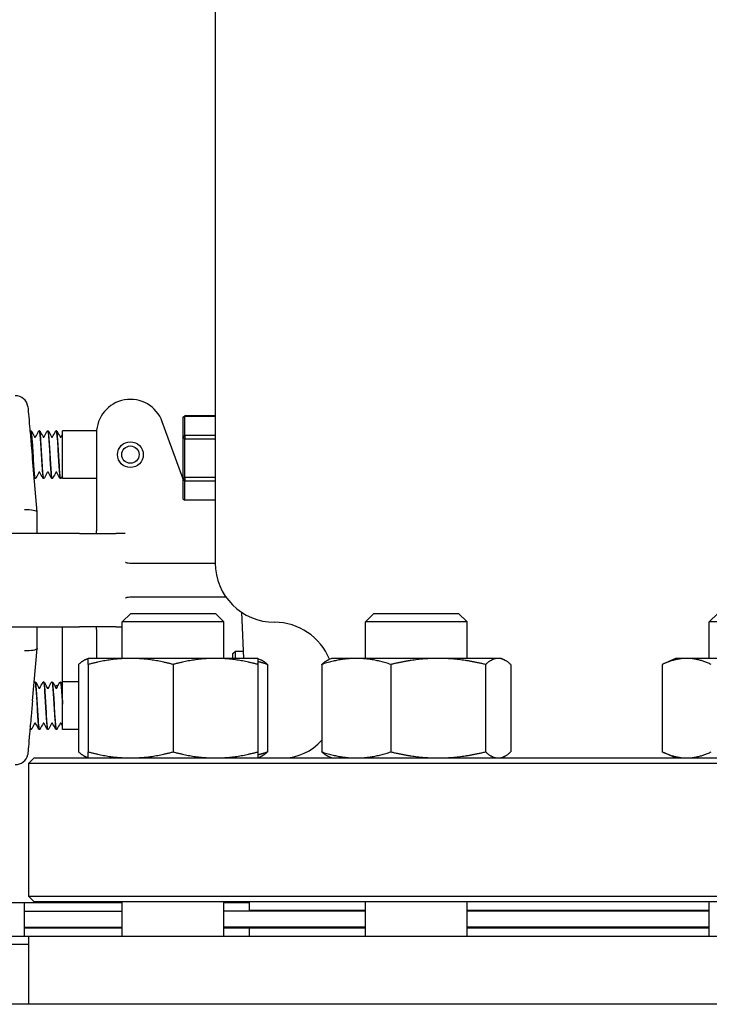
# Model space of a CAD drawing. Header units: inches. Extents: x 24 to 1128, y -94 to 748.
# Tile 521 of 573: x 941 to 946.08, y 297.5 to 304.76. Entities that reach past the tile are written whole.
import ezdxf

# ---------------------------------------------------------------- set-up
doc = ezdxf.new("R2010")
doc.units = ezdxf.units.IN
doc.header["$LTSCALE"] = 32
doc.header["$MEASUREMENT"] = 0
doc.layers.add('Visible (ANSI)', color=7, linetype='Continuous', lineweight=30)

msp = doc.modelspace()

# ---------------------------------------------------------------- linework, layer by layer
at = {"layer": 'Visible (ANSI)'}
for p, q in [((942.44166, 305.28737), (942.44166, 300.75362)), ((942.20291, 301.82562), (942.21854, 301.83592)), ((942.21854, 301.83578), (942.20291, 301.82562)), ((942.20291, 301.82562), (942.20291, 301.67455)), ((942.21854, 301.83592), (942.21854, 301.83578)), ((942.44166, 301.83592), (942.21854, 301.83592)), ((942.21854, 301.83578), (942.44166, 301.83578)), ((942.21854, 301.69137), (942.21854, 301.83578)), ((942.20291, 301.37804), (942.05159, 301.79381)), ((941.08339, 301.72612), (941.08277, 301.72612)), ((941.14595, 301.72612), (941.14533, 301.72612)), ((941.20852, 301.72612), (941.2079, 301.72612)), ((941.27108, 301.72612), (941.27046, 301.72612)), ((941.31666, 301.37612), (941.31666, 301.72612)), ((941.5673, 301.72612), (941.31666, 301.72612)), ((941.56666, 301.7083), (941.56666, 301.17504)), ((942.20291, 301.67455), (942.21854, 301.69137)), ((942.21854, 301.66787), (942.20291, 301.67455)), ((942.20291, 301.67455), (942.20291, 301.37505)), ((942.21854, 301.69137), (942.21854, 301.66787)), ((942.44166, 301.69137), (942.21854, 301.69137)), ((942.21854, 301.66787), (942.44166, 301.66787)), ((942.21854, 301.38158), (942.21854, 301.66787)), ((941.12915, 301.12829), (941.09455, 301.52371)), ((941.11467, 301.37612), (941.11405, 301.37612)), ((941.17724, 301.37612), (941.17661, 301.37612)), ((941.2398, 301.37612), (941.23918, 301.37612)), ((941.30236, 301.37612), (941.30174, 301.37612)), ((941.56666, 301.37612), (941.31666, 301.37612)), ((942.20291, 301.37505), (942.21854, 301.38158)), ((942.21854, 301.35821), (942.20291, 301.37505)), ((942.20291, 301.37505), (942.20291, 301.22663)), ((942.21854, 301.38158), (942.21854, 301.35821)), ((942.44166, 301.38158), (942.21854, 301.38158)), ((942.21854, 301.35821), (942.44166, 301.35821)), ((942.21854, 301.21633), (942.21854, 301.35821)), ((942.20291, 301.22663), (942.21854, 301.21633)), ((941.56666, 301.17504), (941.56666, 300.99022)), ((942.44166, 301.21633), (942.21854, 301.21633)), ((941.12915, 301.12829), (941.12916, 301.12812)), ((941.12916, 300.96987), (941.12916, 301.12812)), ((941.44166, 300.96987), (940.31666, 300.96987)), ((941.44166, 300.96987), (941.71025, 300.96987)), ((941.56666, 300.96987), (941.56666, 300.99022)), ((941.77834, 300.96987), (941.71025, 300.96987)), ((941.85671, 300.75112), (941.94921, 300.75112)), ((941.94921, 300.75112), (942.37643, 300.75112)), ((942.37643, 300.75112), (942.44167, 300.75112)), ((941.94921, 300.50112), (941.85671, 300.50112)), ((942.37643, 300.50112), (941.94921, 300.50112)), ((942.52188, 300.50112), (942.37643, 300.50112)), ((941.81881, 300.38112), (941.75631, 300.31862)), ((941.81881, 300.38112), (942.44381, 300.38112)), ((942.44381, 300.38112), (942.50631, 300.31862)), ((942.63693, 300.38931), (942.65162, 300.05012)), ((943.61152, 300.38112), (943.54902, 300.31862)), ((943.61152, 300.38112), (944.23652, 300.38112)), ((944.23652, 300.38112), (944.29902, 300.31862)), ((946.1468, 300.38112), (946.0843, 300.31862)), ((940.31666, 300.28237), (941.44166, 300.28237)), ((941.12916, 300.12413), (941.12916, 300.28237)), ((941.31447, 300.28237), (941.31447, 299.86049)), ((941.71025, 300.28237), (941.44166, 300.28237)), ((941.56666, 300.26203), (941.56666, 300.28237)), ((941.71025, 300.28237), (941.75631, 300.28237)), ((942.50631, 300.31862), (941.75631, 300.31862)), ((941.75631, 300.05012), (941.75631, 300.31862)), ((942.50631, 300.05012), (942.50631, 300.31862)), ((944.29902, 300.31862), (943.54902, 300.31862)), ((943.54902, 300.05012), (943.54902, 300.31862)), ((944.29902, 300.05012), (944.29902, 300.31862)), ((946.8343, 300.31862), (946.0843, 300.31862)), ((946.0843, 300.05012), (946.0843, 300.31862)), ((941.56666, 300.26203), (941.56666, 300.07721)), ((941.09534, 299.73754), (941.12915, 300.12396)), ((941.12916, 300.12413), (941.12915, 300.12396)), ((941.56666, 300.07721), (941.56666, 300.05012)), ((942.57291, 300.0855), (942.58854, 300.10112)), ((942.57291, 300.05012), (942.57291, 300.0855)), ((942.58854, 300.10112), (942.58854, 300.05012)), ((942.64941, 300.10112), (942.58854, 300.10112)), ((941.43422, 300.00504), (941.43422, 299.36121)), ((941.50631, 300.05012), (941.48426, 300.03984)), ((941.81881, 300.05012), (941.50631, 300.05012)), ((941.50631, 300.00504), (941.50631, 299.36121)), ((942.44381, 300.05012), (941.81881, 300.05012)), ((942.13131, 300.00504), (942.13131, 299.36121)), ((942.75631, 300.05012), (942.44381, 300.05012)), ((942.75631, 300.05012), (942.77836, 300.03984)), ((942.75631, 300.00504), (942.75631, 299.36121)), ((942.82841, 300.00504), (942.82841, 299.36121)), ((943.22693, 300.00504), (943.22693, 299.36121)), ((943.29902, 300.05012), (943.27698, 300.03984)), ((943.48208, 300.05012), (943.29902, 300.05012)), ((944.08579, 300.05012), (943.48208, 300.05012)), ((943.73724, 300.00504), (943.73724, 299.36121)), ((944.52773, 300.05012), (944.08579, 300.05012)), ((944.43433, 300.00504), (944.43433, 299.36121)), ((944.54902, 300.05012), (944.52773, 300.05012)), ((944.54902, 300.05012), (944.57107, 300.03984)), ((944.62112, 300.00504), (944.62112, 299.36121)), ((945.8343, 300.05012), (945.73761, 300.00504)), ((945.73761, 300.00504), (945.73761, 299.36121)), ((945.91804, 300.05012), (945.8343, 300.05012)), ((946.4593, 300.05012), (945.91804, 300.05012)), ((941.11467, 299.87612), (941.11405, 299.87612)), ((941.17724, 299.87612), (941.17661, 299.87612)), ((941.2398, 299.87612), (941.23918, 299.87612)), ((941.30236, 299.87612), (941.30174, 299.87612)), ((941.31439, 299.86047), (941.31447, 299.86049)), ((941.31666, 299.52612), (941.31666, 299.87612)), ((941.43422, 299.87612), (941.31666, 299.87612)), ((941.31666, 299.72457), (941.31666, 299.71371)), ((941.07674, 299.53033), (941.07667, 299.53046)), ((941.08339, 299.52612), (941.08277, 299.52612)), ((941.14595, 299.52612), (941.14533, 299.52612)), ((941.20852, 299.52612), (941.2079, 299.52612)), ((941.27108, 299.52612), (941.27046, 299.52612)), ((941.43422, 299.52612), (941.31666, 299.52612)), ((945.8343, 299.31612), (945.73761, 299.36121)), ((941.10833, 299.31612), (941.06666, 299.27446)), ((949.31666, 299.27446), (941.06666, 299.27446)), ((941.06666, 299.27446), (941.06666, 298.29779)), ((941.10833, 299.31612), (949.275, 299.31612)), ((941.50631, 299.31612), (941.48426, 299.32641)), ((942.75631, 299.31612), (942.77836, 299.32641)), ((943.29902, 299.31612), (943.27698, 299.32641)), ((944.54902, 299.31612), (944.57107, 299.32641)), ((941.75631, 298.24862), (937.81666, 298.24862)), ((941.03297, 298.24862), (941.03297, 298.00362)), ((941.10833, 298.25612), (941.06666, 298.29779)), ((941.06666, 298.29779), (949.31666, 298.29779)), ((949.275, 298.25612), (941.10833, 298.25612)), ((941.75631, 298.00362), (941.75631, 298.25612)), ((942.50631, 298.00362), (942.50631, 298.25612)), ((942.69166, 298.24862), (942.50631, 298.24862)), ((942.69166, 298.25612), (942.69166, 298.19362)), ((943.54902, 298.00362), (943.54902, 298.25612)), ((944.29902, 298.00362), (944.29902, 298.25612)), ((946.0843, 298.00362), (946.0843, 298.25612)), ((941.03297, 298.18862), (941.75631, 298.18862)), ((943.54902, 298.18862), (942.50631, 298.18862)), ((942.69166, 298.19362), (943.54902, 298.19362)), ((942.81666, 298.18862), (942.81666, 298.19362)), ((944.29902, 298.19362), (946.0843, 298.19362)), ((946.0843, 298.18862), (944.29902, 298.18862)), ((941.03297, 298.06862), (941.75631, 298.06862)), ((941.03297, 298.06362), (941.75631, 298.06362)), ((943.54902, 298.06862), (942.50631, 298.06862)), ((942.50631, 298.06362), (942.69166, 298.06362)), ((942.69166, 298.06362), (942.69166, 298.00362)), ((942.69166, 298.06362), (943.54902, 298.06362)), ((942.81666, 298.06362), (942.81666, 298.06862)), ((946.0843, 298.06862), (944.29902, 298.06862)), ((944.29902, 298.06362), (946.0843, 298.06362)), ((937.75416, 298.00362), (941.06666, 298.00362)), ((941.06666, 298.00362), (941.06666, 297.50112)), ((941.06666, 298.00362), (949.31666, 298.00362)), ((941.06666, 297.94112), (937.69166, 297.94112)), ((971.37916, 297.50112), (914.97407, 297.50112))]:
    msp.add_line(p, q, dxfattribs=at)
for radius in [0.095, 0.06375]:
    msp.add_circle((941.81666, 301.55112), radius, dxfattribs=at)
for centre, radius, start, end in [((940.96826, 301.89162), 0.09375, 9.087729, 90), ((941.81666, 301.7083), 0.25, 20, 180), ((942.87916, 300.75362), 0.4375, 180, 270), ((942.87916, 299.87862), 0.4375, 22.116419, 90), ((942.94166, 299.69112), 0.375, 270, 319.52635), ((940.96826, 299.36062), 0.09375, 270, 347.634946)]:
    msp.add_arc(centre, radius, start, end, dxfattribs=at)
for centre, major_axis, start_param, end_param in [((941.03541, 301.12403), (0.09375, 0.00409), 0.0089869, 1.5618094), ((941.03541, 300.12822), (-0.09375, 0.00409), 1.5797833, 3.1326057)]:
    msp.add_ellipse(centre, major_axis=major_axis, ratio=0.2058405, start_param=start_param, end_param=end_param, dxfattribs=at)
for points, knots in [([(941.06083, 301.90643), (941.06083, 301.90643), (941.06101, 301.90438), (941.0621, 301.89184), (941.06358, 301.8749), (941.06785, 301.82592), (941.07061, 301.79433), (941.07716, 301.71932), (941.08093, 301.67632), (941.0849, 301.63095)], [1.2086674, 1.2086674, 1.2086674, 1.2086674, 1.3758839, 1.3758839, 1.7193458, 1.7193458, 2.0628667, 2.0628667, 2.4173808, 2.4173808, 2.4173808, 2.4173808]), ([(941.07691, 301.72224), (941.07726, 301.72286), (941.07769, 301.72351), (941.07885, 301.72463), (941.07941, 301.72508), (941.08087, 301.72581), (941.08179, 301.72608), (941.08274, 301.72612)], [0.003701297, 0.003701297, 0.003701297, 0.003701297, 0.024898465, 0.024898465, 0.037820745, 0.037820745, 0.051208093, 0.051208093, 0.051208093, 0.051208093]), ([(941.08274, 301.72607), (941.08309, 301.72612), (941.08344, 301.72583), (941.08379, 301.7252), (941.08688, 301.71964), (941.08996, 301.68751), (941.09304, 301.64106), (941.09612, 301.59465), (941.09919, 301.53506), (941.10227, 301.48498), (941.10535, 301.43495), (941.10842, 301.39559), (941.11149, 301.38186), (941.11235, 301.37806), (941.1132, 301.37625), (941.11405, 301.37633)], [76.966311, 76.966311, 76.966311, 76.966311, 77.0718173, 77.0718173, 77.0718173, 78.0001054, 78.0001054, 78.0001054, 78.927415, 78.927415, 78.927415, 79.8537889, 79.8537889, 79.8537889, 80.1106127, 80.1106127, 80.1106127, 80.1106127]), ([(941.1147, 301.37619), (941.11429, 301.37614), (941.11388, 301.37653), (941.11347, 301.3774), (941.1104, 301.3839), (941.10733, 301.41671), (941.10426, 301.4634), (941.10119, 301.51007), (941.09812, 301.56952), (941.09505, 301.61921), (941.09198, 301.66889), (941.08892, 301.70766), (941.08585, 301.72083), (941.08503, 301.72434), (941.08421, 301.72601), (941.08339, 301.72593)], [-86.396507, -86.396507, -86.396507, -86.396507, -86.2730121, -86.2730121, -86.2730121, -85.3480879, -85.3480879, -85.3480879, -84.4233738, -84.4233738, -84.4233738, -83.4988671, -83.4988671, -83.4988671, -83.2522053, -83.2522053, -83.2522053, -83.2522053]), ([(941.08342, 301.72612), (941.0847, 301.72606), (941.08589, 301.72559), (941.08755, 301.72448), (941.0881, 301.72389), (941.0889, 301.72285), (941.08918, 301.72238), (941.08942, 301.72192)], [0, 0, 0, 0, 0.017960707, 0.017960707, 0.035135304, 0.035135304, 0.051182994, 0.051182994, 0.051182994, 0.051182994]), ([(941.11059, 301.68158), (941.11062, 301.68152), (941.11074, 301.68135), (941.11127, 301.68084), (941.11166, 301.68053), (941.1128, 301.67999), (941.11357, 301.67979), (941.11436, 301.67979)], [0.008751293, 0.008751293, 0.008751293, 0.008751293, 0.024017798, 0.024017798, 0.03673453, 0.03673453, 0.049915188, 0.049915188, 0.049915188, 0.049915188]), ([(941.11436, 301.67979), (941.11557, 301.67979), (941.11669, 301.68029), (941.11777, 301.68108), (941.11798, 301.68137), (941.11813, 301.68158), (941.11815, 301.68161), (941.11815, 301.68161)], [0, 0, 0, 0, 0.02017106, 0.02017106, 0.036592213, 0.036592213, 0.045399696, 0.045399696, 0.045399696, 0.045399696]), ([(941.1393, 301.72192), (941.13967, 301.72263), (941.14013, 301.72339), (941.14141, 301.72463), (941.14198, 301.72508), (941.14343, 301.72581), (941.14435, 301.72608), (941.14531, 301.72612)], [0, 0, 0, 0, 0.024898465, 0.024898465, 0.037820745, 0.037820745, 0.051208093, 0.051208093, 0.051208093, 0.051208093]), ([(941.14531, 301.72587), (941.14631, 301.72601), (941.14731, 301.72355), (941.14831, 301.71838), (941.15137, 301.70256), (941.15443, 301.66166), (941.15749, 301.61112), (941.16055, 301.56061), (941.16361, 301.50165), (941.16667, 301.45644), (941.16979, 301.41025), (941.17292, 301.37957), (941.17604, 301.37641), (941.17623, 301.37622), (941.17642, 301.37613), (941.17661, 301.37614)], [83.2494963, 83.2494963, 83.2494963, 83.2494963, 83.5507651, 83.5507651, 83.5507651, 84.4730857, 84.4730857, 84.4730857, 85.3947182, 85.3947182, 85.3947182, 86.3362347, 86.3362347, 86.3362347, 86.393798, 86.393798, 86.393798, 86.393798]), ([(941.17726, 301.37615), (941.17443, 301.37621), (941.1716, 301.39825), (941.16877, 301.43561), (941.1657, 301.4762), (941.16262, 301.53391), (941.15955, 301.5868), (941.15648, 301.63969), (941.1534, 301.68651), (941.15033, 301.7095), (941.14887, 301.7204), (941.14741, 301.72582), (941.14595, 301.7258)], [-92.6796923, -92.6796923, -92.6796923, -92.6796923, -91.8271132, -91.8271132, -91.8271132, -90.9008742, -90.9008742, -90.9008742, -89.9748609, -89.9748609, -89.9748609, -89.5353906, -89.5353906, -89.5353906, -89.5353906]), ([(941.14598, 301.72612), (941.14726, 301.72606), (941.14846, 301.72559), (941.15012, 301.72448), (941.15066, 301.72389), (941.15146, 301.72285), (941.15175, 301.72238), (941.15199, 301.72192)], [0, 0, 0, 0, 0.017960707, 0.017960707, 0.035135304, 0.035135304, 0.051182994, 0.051182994, 0.051182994, 0.051182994]), ([(941.17315, 301.68158), (941.17319, 301.68152), (941.1733, 301.68135), (941.17384, 301.68084), (941.17422, 301.68053), (941.17536, 301.67999), (941.17614, 301.67979), (941.17692, 301.67979)], [0.008751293, 0.008751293, 0.008751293, 0.008751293, 0.024017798, 0.024017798, 0.03673453, 0.03673453, 0.049915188, 0.049915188, 0.049915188, 0.049915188]), ([(941.17692, 301.67979), (941.17813, 301.67979), (941.17925, 301.68029), (941.18033, 301.68108), (941.18054, 301.68137), (941.18069, 301.68158), (941.18071, 301.68161), (941.18071, 301.68161)], [0, 0, 0, 0, 0.02017106, 0.02017106, 0.036592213, 0.036592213, 0.045399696, 0.045399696, 0.045399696, 0.045399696]), ([(941.20186, 301.72192), (941.20224, 301.72263), (941.20269, 301.72339), (941.20398, 301.72463), (941.20454, 301.72508), (941.206, 301.72581), (941.20692, 301.72608), (941.20787, 301.72612)], [0, 0, 0, 0, 0.024898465, 0.024898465, 0.037820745, 0.037820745, 0.051208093, 0.051208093, 0.051208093, 0.051208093]), ([(941.20787, 301.7258), (941.20962, 301.72582), (941.21136, 301.71803), (941.21311, 301.70267), (941.21618, 301.67566), (941.21925, 301.62592), (941.22233, 301.57232), (941.22539, 301.51882), (941.22846, 301.46273), (941.23153, 301.42527), (941.23408, 301.39414), (941.23663, 301.37648), (941.23918, 301.37622)], [89.5326816, 89.5326816, 89.5326816, 89.5326816, 90.0591077, 90.0591077, 90.0591077, 90.9847722, 90.9847722, 90.9847722, 91.9087566, 91.9087566, 91.9087566, 92.6769833, 92.6769833, 92.6769833, 92.6769833]), ([(941.23982, 301.37636), (941.23768, 301.37646), (941.23554, 301.38848), (941.2334, 301.41106), (941.23032, 301.4435), (941.22724, 301.49699), (941.22416, 301.55111), (941.22108, 301.60523), (941.218, 301.6587), (941.21492, 301.69116), (941.21279, 301.71366), (941.21065, 301.72569), (941.20852, 301.72589)], [-98.9628776, -98.9628776, -98.9628776, -98.9628776, -98.3173276, -98.3173276, -98.3173276, -97.3894346, -97.3894346, -97.3894346, -96.461786, -96.461786, -96.461786, -95.8185759, -95.8185759, -95.8185759, -95.8185759]), ([(941.20854, 301.72612), (941.20982, 301.72606), (941.21102, 301.72559), (941.21268, 301.72448), (941.21322, 301.72389), (941.21403, 301.72285), (941.21431, 301.72238), (941.21455, 301.72192)], [0, 0, 0, 0, 0.017960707, 0.017960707, 0.035135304, 0.035135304, 0.051182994, 0.051182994, 0.051182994, 0.051182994]), ([(941.23571, 301.68158), (941.23575, 301.68152), (941.23586, 301.68135), (941.2364, 301.68084), (941.23678, 301.68053), (941.23792, 301.67999), (941.2387, 301.67979), (941.23949, 301.67979)], [0.008751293, 0.008751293, 0.008751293, 0.008751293, 0.024017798, 0.024017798, 0.03673453, 0.03673453, 0.049915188, 0.049915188, 0.049915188, 0.049915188]), ([(941.23949, 301.67979), (941.24069, 301.67979), (941.24182, 301.68029), (941.24289, 301.68108), (941.24311, 301.68137), (941.24326, 301.68158), (941.24328, 301.68161), (941.24328, 301.68161)], [0, 0, 0, 0, 0.02017106, 0.02017106, 0.036592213, 0.036592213, 0.045399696, 0.045399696, 0.045399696, 0.045399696]), ([(941.26443, 301.72192), (941.2648, 301.72263), (941.26525, 301.72339), (941.26654, 301.72463), (941.2671, 301.72508), (941.26856, 301.72581), (941.26948, 301.72608), (941.27043, 301.72612)], [0, 0, 0, 0, 0.024898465, 0.024898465, 0.037820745, 0.037820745, 0.051208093, 0.051208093, 0.051208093, 0.051208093]), ([(941.27043, 301.72601), (941.27293, 301.72586), (941.27543, 301.70908), (941.27793, 301.67913), (941.28099, 301.64248), (941.28405, 301.58697), (941.2871, 301.5335), (941.29019, 301.4796), (941.29327, 301.42905), (941.29635, 301.40114), (941.29815, 301.38487), (941.29994, 301.37651), (941.30174, 301.37643)], [95.8158669, 95.8158669, 95.8158669, 95.8158669, 96.5689115, 96.5689115, 96.5689115, 97.4902398, 97.4902398, 97.4902398, 98.4189217, 98.4189217, 98.4189217, 98.9601686, 98.9601686, 98.9601686, 98.9601686]), ([(941.30239, 301.37646), (941.30097, 301.37636), (941.29956, 301.38137), (941.29814, 301.3916), (941.29506, 301.4139), (941.29197, 301.46042), (941.28888, 301.51338), (941.2858, 301.56632), (941.28271, 301.62442), (941.27963, 301.66546), (941.27678, 301.70339), (941.27393, 301.72591), (941.27108, 301.7261)], [-105.2460629, -105.2460629, -105.2460629, -105.2460629, -104.8196437, -104.8196437, -104.8196437, -103.8899654, -103.8899654, -103.8899654, -102.9605503, -102.9605503, -102.9605503, -102.1017612, -102.1017612, -102.1017612, -102.1017612]), ([(941.27111, 301.72612), (941.27238, 301.72606), (941.27358, 301.72559), (941.27524, 301.72448), (941.27579, 301.72389), (941.27659, 301.72285), (941.27687, 301.72238), (941.27711, 301.72192)], [0, 0, 0, 0, 0.017960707, 0.017960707, 0.035135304, 0.035135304, 0.051182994, 0.051182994, 0.051182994, 0.051182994]), ([(941.29828, 301.68158), (941.29831, 301.68152), (941.29843, 301.68135), (941.29896, 301.68084), (941.29935, 301.68053), (941.30048, 301.67999), (941.30126, 301.67979), (941.30205, 301.67979)], [0.008751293, 0.008751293, 0.008751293, 0.008751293, 0.024017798, 0.024017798, 0.03673453, 0.03673453, 0.049915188, 0.049915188, 0.049915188, 0.049915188]), ([(941.30205, 301.67979), (941.30326, 301.67979), (941.30438, 301.68029), (941.30545, 301.68108), (941.30567, 301.68137), (941.30582, 301.68158), (941.30584, 301.68161), (941.30584, 301.68161)], [0, 0, 0, 0, 0.02017106, 0.02017106, 0.036592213, 0.036592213, 0.045399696, 0.045399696, 0.045399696, 0.045399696]), ([(941.0849, 301.63095), (941.08511, 301.62856), (941.08532, 301.62616), (941.08644, 301.61348), (941.08736, 301.60316), (941.08985, 301.5757), (941.09144, 301.55853), (941.09346, 301.53607), (941.09393, 301.53084), (941.09444, 301.52497), (941.0945, 301.52434), (941.09455, 301.52371)], [0.05166308, 0.05166308, 0.05166308, 0.05166308, 0.07036558, 0.07036558, 0.15060424, 0.15060424, 0.28322209, 0.28322209, 0.32342002, 0.32342002, 0.3282584, 0.3282584, 0.3282584, 0.3282584]), ([(941.11402, 301.37613), (941.11275, 301.37619), (941.11155, 301.37666), (941.10989, 301.37777), (941.10934, 301.37836), (941.10854, 301.3794), (941.10826, 301.37987), (941.10802, 301.38033)], [0, 0, 0, 0, 0.017960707, 0.017960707, 0.035135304, 0.035135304, 0.051182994, 0.051182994, 0.051182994, 0.051182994]), ([(941.12071, 301.38033), (941.12033, 301.37962), (941.11988, 301.37886), (941.11859, 301.37761), (941.11803, 301.37717), (941.11657, 301.37644), (941.11565, 301.37617), (941.1147, 301.37613)], [0, 0, 0, 0, 0.024898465, 0.024898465, 0.037820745, 0.037820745, 0.051208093, 0.051208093, 0.051208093, 0.051208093]), ([(941.14564, 301.42246), (941.14444, 301.42246), (941.14332, 301.42196), (941.14224, 301.42117), (941.14203, 301.42088), (941.14188, 301.42067), (941.14186, 301.42064), (941.14186, 301.42064)], [0, 0, 0, 0, 0.02017106, 0.02017106, 0.036592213, 0.036592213, 0.045399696, 0.045399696, 0.045399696, 0.045399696]), ([(941.14942, 301.42066), (941.14938, 301.42073), (941.14927, 301.4209), (941.14873, 301.42141), (941.14835, 301.42172), (941.14721, 301.42226), (941.14643, 301.42246), (941.14564, 301.42246)], [0.008751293, 0.008751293, 0.008751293, 0.008751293, 0.024017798, 0.024017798, 0.03673453, 0.03673453, 0.049915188, 0.049915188, 0.049915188, 0.049915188]), ([(941.17659, 301.37613), (941.17531, 301.37619), (941.17411, 301.37666), (941.17245, 301.37777), (941.17191, 301.37836), (941.1711, 301.3794), (941.17082, 301.37987), (941.17058, 301.38033)], [0, 0, 0, 0, 0.017960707, 0.017960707, 0.035135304, 0.035135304, 0.051182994, 0.051182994, 0.051182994, 0.051182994]), ([(941.18327, 301.38033), (941.18289, 301.37962), (941.18244, 301.37886), (941.18115, 301.37761), (941.18059, 301.37717), (941.17914, 301.37644), (941.17821, 301.37617), (941.17726, 301.37613)], [0, 0, 0, 0, 0.024898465, 0.024898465, 0.037820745, 0.037820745, 0.051208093, 0.051208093, 0.051208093, 0.051208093]), ([(941.20821, 301.42246), (941.207, 301.42246), (941.20588, 301.42196), (941.2048, 301.42117), (941.20459, 301.42088), (941.20444, 301.42067), (941.20442, 301.42064), (941.20442, 301.42064)], [0, 0, 0, 0, 0.02017106, 0.02017106, 0.036592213, 0.036592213, 0.045399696, 0.045399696, 0.045399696, 0.045399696]), ([(941.21198, 301.42066), (941.21194, 301.42073), (941.21183, 301.4209), (941.21129, 301.42141), (941.21091, 301.42172), (941.20977, 301.42226), (941.20899, 301.42246), (941.20821, 301.42246)], [0.008751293, 0.008751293, 0.008751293, 0.008751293, 0.024017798, 0.024017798, 0.03673453, 0.03673453, 0.049915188, 0.049915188, 0.049915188, 0.049915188]), ([(941.23915, 301.37613), (941.23787, 301.37619), (941.23667, 301.37666), (941.23501, 301.37777), (941.23447, 301.37836), (941.23367, 301.3794), (941.23339, 301.37987), (941.23314, 301.38033)], [0, 0, 0, 0, 0.017960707, 0.017960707, 0.035135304, 0.035135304, 0.051182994, 0.051182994, 0.051182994, 0.051182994]), ([(941.24583, 301.38033), (941.24546, 301.37962), (941.245, 301.37886), (941.24372, 301.37761), (941.24316, 301.37717), (941.2417, 301.37644), (941.24078, 301.37617), (941.23982, 301.37613)], [0, 0, 0, 0, 0.024898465, 0.024898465, 0.037820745, 0.037820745, 0.051208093, 0.051208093, 0.051208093, 0.051208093]), ([(941.27077, 301.42246), (941.26956, 301.42246), (941.26844, 301.42196), (941.26736, 301.42117), (941.26715, 301.42088), (941.267, 301.42067), (941.26698, 301.42064), (941.26698, 301.42064)], [0, 0, 0, 0, 0.02017106, 0.02017106, 0.036592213, 0.036592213, 0.045399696, 0.045399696, 0.045399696, 0.045399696]), ([(941.27454, 301.42066), (941.27451, 301.42073), (941.27439, 301.4209), (941.27386, 301.42141), (941.27347, 301.42172), (941.27234, 301.42226), (941.27156, 301.42246), (941.27077, 301.42246)], [0.008751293, 0.008751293, 0.008751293, 0.008751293, 0.024017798, 0.024017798, 0.03673453, 0.03673453, 0.049915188, 0.049915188, 0.049915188, 0.049915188]), ([(941.30171, 301.37613), (941.30044, 301.37619), (941.29924, 301.37666), (941.29758, 301.37777), (941.29703, 301.37836), (941.29623, 301.3794), (941.29595, 301.37987), (941.29571, 301.38033)], [0, 0, 0, 0, 0.017960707, 0.017960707, 0.035135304, 0.035135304, 0.051182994, 0.051182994, 0.051182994, 0.051182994]), ([(941.30839, 301.38033), (941.30802, 301.37962), (941.30757, 301.37886), (941.30628, 301.37761), (941.30572, 301.37717), (941.30426, 301.37644), (941.30334, 301.37617), (941.30239, 301.37613)], [0, 0, 0, 0, 0.024898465, 0.024898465, 0.037820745, 0.037820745, 0.051208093, 0.051208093, 0.051208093, 0.051208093]), ([(941.78003, 300.75894), (941.78007, 300.75891), (941.78011, 300.75889), (941.7813, 300.7582), (941.78248, 300.75755), (941.78368, 300.75693)], [-0.369912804, -0.369912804, -0.369912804, -0.369912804, -0.369497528, -0.369497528, -0.358790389, -0.358790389, -0.358790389, -0.358790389]), ([(941.78368, 300.75693), (941.78419, 300.75666), (941.7847, 300.75646), (941.79054, 300.75423), (941.8034, 300.75242), (941.83652, 300.75127), (941.84632, 300.75112), (941.85671, 300.75112)], [0.01027275, 0.01027275, 0.01027275, 0.01027275, 0.01655356, 0.01655356, 0.11390533, 0.11390533, 0.15067112, 0.15067112, 0.15067112, 0.15067112]), ([(941.78368, 300.49532), (941.78248, 300.4947), (941.78131, 300.49405), (941.78011, 300.49336), (941.78007, 300.49334), (941.78003, 300.49331)], [-0.020840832, -0.020840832, -0.020840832, -0.020840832, 0, 0, 0.000807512, 0.000807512, 0.000807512, 0.000807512]), ([(941.85671, 300.50112), (941.84068, 300.50112), (941.82608, 300.5008), (941.79947, 300.49911), (941.79089, 300.49781), (941.78523, 300.49602), (941.78437, 300.49568), (941.78368, 300.49532)], [0, 0, 0, 0, 0.14044728, 0.14044728, 0.29472543, 0.29472543, 0.32889511, 0.32889511, 0.32889511, 0.32889511]), ([(941.10802, 299.87192), (941.10839, 299.87263), (941.10885, 299.87339), (941.11013, 299.87463), (941.11069, 299.87508), (941.11215, 299.87581), (941.11307, 299.87608), (941.11402, 299.87612)], [0, 0, 0, 0, 0.024898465, 0.024898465, 0.037820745, 0.037820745, 0.051208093, 0.051208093, 0.051208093, 0.051208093]), ([(941.11402, 299.87592), (941.11625, 299.8758), (941.11848, 299.86272), (941.12071, 299.83844), (941.12378, 299.805), (941.12685, 299.75111), (941.12992, 299.69719), (941.13298, 299.64331), (941.13605, 299.59066), (941.13912, 299.55915), (941.14119, 299.53785), (941.14326, 299.52655), (941.14533, 299.52637)], [80.1079037, 80.1079037, 80.1079037, 80.1079037, 80.7792692, 80.7792692, 80.7792692, 81.7038978, 81.7038978, 81.7038978, 82.6277161, 82.6277161, 82.6277161, 83.2522053, 83.2522053, 83.2522053, 83.2522053]), ([(941.14598, 299.52645), (941.14436, 299.5264), (941.14273, 299.53308), (941.14111, 299.54641), (941.13804, 299.57165), (941.13497, 299.62012), (941.1319, 299.67343), (941.12882, 299.72673), (941.12575, 299.78362), (941.12268, 299.8225), (941.12001, 299.8563), (941.11734, 299.87581), (941.11467, 299.87606)], [-89.5380996, -89.5380996, -89.5380996, -89.5380996, -89.0490707, -89.0490707, -89.0490707, -88.1235008, -88.1235008, -88.1235008, -87.1981489, -87.1981489, -87.1981489, -86.393798, -86.393798, -86.393798, -86.393798]), ([(941.1147, 299.87612), (941.11598, 299.87606), (941.11718, 299.87559), (941.11883, 299.87448), (941.11938, 299.87389), (941.12018, 299.87285), (941.12046, 299.87238), (941.12071, 299.87192)], [0, 0, 0, 0, 0.017960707, 0.017960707, 0.035135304, 0.035135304, 0.051182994, 0.051182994, 0.051182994, 0.051182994]), ([(941.17058, 299.87192), (941.17096, 299.87263), (941.17141, 299.87339), (941.17269, 299.87463), (941.17326, 299.87508), (941.17471, 299.87581), (941.17564, 299.87608), (941.17659, 299.87612)], [0, 0, 0, 0, 0.024898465, 0.024898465, 0.037820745, 0.037820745, 0.051208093, 0.051208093, 0.051208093, 0.051208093]), ([(941.17659, 299.87611), (941.17951, 299.87609), (941.18242, 299.85251), (941.18534, 299.81309), (941.18843, 299.77132), (941.19153, 299.71278), (941.19462, 299.65996), (941.1977, 299.60726), (941.20079, 299.5615), (941.20387, 299.5402), (941.20522, 299.53094), (941.20656, 299.5264), (941.2079, 299.52645)], [86.391089, 86.391089, 86.391089, 86.391089, 87.270336, 87.270336, 87.270336, 88.2020629, 88.2020629, 88.2020629, 89.131595, 89.131595, 89.131595, 89.5353906, 89.5353906, 89.5353906, 89.5353906]), ([(941.20854, 299.52637), (941.20759, 299.52623), (941.20664, 299.52845), (941.20569, 299.53314), (941.20261, 299.54831), (941.19953, 299.58894), (941.19645, 299.63957), (941.19338, 299.69019), (941.1903, 299.7496), (941.18723, 299.79519), (941.18415, 299.84078), (941.18107, 299.87147), (941.178, 299.87561), (941.17774, 299.87595), (941.17749, 299.87611), (941.17724, 299.8761)], [-95.8212849, -95.8212849, -95.8212849, -95.8212849, -95.5343789, -95.5343789, -95.5343789, -94.6072107, -94.6072107, -94.6072107, -93.6802788, -93.6802788, -93.6802788, -92.7535806, -92.7535806, -92.7535806, -92.6769833, -92.6769833, -92.6769833, -92.6769833]), ([(941.17726, 299.87612), (941.17854, 299.87606), (941.17974, 299.87559), (941.1814, 299.87448), (941.18194, 299.87389), (941.18275, 299.87285), (941.18303, 299.87238), (941.18327, 299.87192)], [0, 0, 0, 0, 0.017960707, 0.017960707, 0.035135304, 0.035135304, 0.051182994, 0.051182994, 0.051182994, 0.051182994]), ([(941.23314, 299.87192), (941.23352, 299.87263), (941.23397, 299.87339), (941.23526, 299.87463), (941.23582, 299.87508), (941.23728, 299.87581), (941.2382, 299.87608), (941.23915, 299.87612)], [0, 0, 0, 0, 0.024898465, 0.024898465, 0.037820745, 0.037820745, 0.051208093, 0.051208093, 0.051208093, 0.051208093]), ([(941.23915, 299.87602), (941.23967, 299.8761), (941.24019, 299.87545), (941.24071, 299.87405), (941.24388, 299.8655), (941.24704, 299.82906), (941.25021, 299.7793), (941.2533, 299.73065), (941.25639, 299.67052), (941.25949, 299.62202), (941.26257, 299.57374), (941.26565, 299.53813), (941.26873, 299.52876), (941.2693, 299.52701), (941.26988, 299.52618), (941.27046, 299.52624)], [92.6742743, 92.6742743, 92.6742743, 92.6742743, 92.8312256, 92.8312256, 92.8312256, 93.7846953, 93.7846953, 93.7846953, 94.7168163, 94.7168163, 94.7168163, 95.6446581, 95.6446581, 95.6446581, 95.8185759, 95.8185759, 95.8185759, 95.8185759]), ([(941.27111, 299.52615), (941.27086, 299.52612), (941.27062, 299.52626), (941.27038, 299.52656), (941.2673, 299.53037), (941.26421, 299.56089), (941.26113, 299.60646), (941.25805, 299.65202), (941.25496, 299.71155), (941.25188, 299.7623), (941.2488, 299.81304), (941.24572, 299.85381), (941.24264, 299.86905), (941.24169, 299.87373), (941.24074, 299.87597), (941.2398, 299.87589)], [-102.1044703, -102.1044703, -102.1044703, -102.1044703, -102.0313957, -102.0313957, -102.0313957, -101.1024988, -101.1024988, -101.1024988, -100.173857, -100.173857, -100.173857, -99.2454675, -99.2454675, -99.2454675, -98.9601686, -98.9601686, -98.9601686, -98.9601686]), ([(941.23982, 299.87612), (941.2411, 299.87606), (941.2423, 299.87559), (941.24396, 299.87448), (941.24451, 299.87389), (941.24531, 299.87285), (941.24559, 299.87238), (941.24583, 299.87192)], [0, 0, 0, 0, 0.017960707, 0.017960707, 0.035135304, 0.035135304, 0.051182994, 0.051182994, 0.051182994, 0.051182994]), ([(941.29571, 299.87192), (941.29608, 299.87263), (941.29653, 299.87339), (941.29782, 299.87463), (941.29838, 299.87508), (941.29984, 299.87581), (941.30076, 299.87608), (941.30171, 299.87612)], [0, 0, 0, 0, 0.024898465, 0.024898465, 0.037820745, 0.037820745, 0.051208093, 0.051208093, 0.051208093, 0.051208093]), ([(941.30171, 299.87582), (941.30298, 299.87594), (941.30426, 299.87191), (941.30553, 299.8636), (941.30859, 299.8436), (941.31166, 299.79925), (941.31472, 299.74731), (941.31537, 299.73633), (941.31602, 299.72506), (941.31666, 299.71371)], [98.9574596, 98.9574596, 98.9574596, 98.9574596, 99.3407992, 99.3407992, 99.3407992, 100.2638967, 100.2638967, 100.2638967, 100.4589833, 100.4589833, 100.4589833, 100.4589833]), ([(941.31666, 299.72457), (941.31358, 299.77834), (941.31049, 299.82786), (941.3074, 299.85418), (941.30572, 299.86849), (941.30404, 299.87575), (941.30236, 299.87579)], [-106.6798007, -106.6798007, -106.6798007, -106.6798007, -105.7495879, -105.7495879, -105.7495879, -105.2433539, -105.2433539, -105.2433539, -105.2433539]), ([(941.30239, 299.87612), (941.30366, 299.87606), (941.30486, 299.87559), (941.30652, 299.87448), (941.30707, 299.87389), (941.30787, 299.87285), (941.30815, 299.87238), (941.30839, 299.87192)], [0, 0, 0, 0, 0.017960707, 0.017960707, 0.035135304, 0.035135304, 0.051182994, 0.051182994, 0.051182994, 0.051182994]), ([(941.14187, 299.83158), (941.14191, 299.83152), (941.14202, 299.83135), (941.14256, 299.83084), (941.14294, 299.83053), (941.14408, 299.82999), (941.14485, 299.82979), (941.14564, 299.82979)], [0.008751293, 0.008751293, 0.008751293, 0.008751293, 0.024017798, 0.024017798, 0.03673453, 0.03673453, 0.049915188, 0.049915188, 0.049915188, 0.049915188]), ([(941.14564, 299.82979), (941.14685, 299.82979), (941.14797, 299.83029), (941.14905, 299.83108), (941.14926, 299.83137), (941.14941, 299.83158), (941.14943, 299.83161), (941.14943, 299.83161)], [0, 0, 0, 0, 0.02017106, 0.02017106, 0.036592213, 0.036592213, 0.045399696, 0.045399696, 0.045399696, 0.045399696]), ([(941.20443, 299.83158), (941.20447, 299.83152), (941.20458, 299.83135), (941.20512, 299.83084), (941.2055, 299.83053), (941.20664, 299.82999), (941.20742, 299.82979), (941.20821, 299.82979)], [0.008751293, 0.008751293, 0.008751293, 0.008751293, 0.024017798, 0.024017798, 0.03673453, 0.03673453, 0.049915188, 0.049915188, 0.049915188, 0.049915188]), ([(941.20821, 299.82979), (941.20941, 299.82979), (941.21053, 299.83029), (941.21161, 299.83108), (941.21182, 299.83137), (941.21197, 299.83158), (941.21199, 299.83161), (941.21199, 299.83161)], [0, 0, 0, 0, 0.02017106, 0.02017106, 0.036592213, 0.036592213, 0.045399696, 0.045399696, 0.045399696, 0.045399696]), ([(941.26699, 299.83158), (941.26703, 299.83152), (941.26714, 299.83135), (941.26768, 299.83084), (941.26806, 299.83053), (941.2692, 299.82999), (941.26998, 299.82979), (941.27077, 299.82979)], [0.008751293, 0.008751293, 0.008751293, 0.008751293, 0.024017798, 0.024017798, 0.03673453, 0.03673453, 0.049915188, 0.049915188, 0.049915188, 0.049915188]), ([(941.27077, 299.82979), (941.27198, 299.82979), (941.2731, 299.83029), (941.27417, 299.83108), (941.27439, 299.83137), (941.27454, 299.83158), (941.27456, 299.83161), (941.27456, 299.83161)], [0, 0, 0, 0, 0.02017106, 0.02017106, 0.036592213, 0.036592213, 0.045399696, 0.045399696, 0.045399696, 0.045399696]), ([(941.09534, 299.73754), (941.09529, 299.73698), (941.09524, 299.73642), (941.09329, 299.71424), (941.09126, 299.69269), (941.08806, 299.65835), (941.08688, 299.64555), (941.08538, 299.62881), (941.08503, 299.62484), (941.08468, 299.62088)], [-0.00429657, -0.00429657, -0.00429657, -0.00429657, 0, 0, 0.16568567, 0.16568567, 0.26480212, 0.26480212, 0.29565933, 0.29565933, 0.29565933, 0.29565933]), ([(941.08468, 299.62088), (941.08073, 299.57627), (941.07697, 299.53382), (941.07027, 299.45814), (941.06738, 299.4256), (941.06288, 299.37484), (941.0613, 299.35705), (941.06005, 299.34298), (941.05983, 299.34055), (941.05983, 299.34055)], [0, 0, 0, 0, 0.3480138, 0.3480138, 0.6950932, 0.6950932, 1.0409541, 1.0409541, 1.2230225, 1.2230225, 1.2230225, 1.2230225]), ([(941.11436, 299.57246), (941.11316, 299.57246), (941.11203, 299.57196), (941.11096, 299.57117), (941.11074, 299.57088), (941.11059, 299.57067), (941.11057, 299.57064), (941.11057, 299.57064)], [0, 0, 0, 0, 0.02017106, 0.02017106, 0.036592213, 0.036592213, 0.045399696, 0.045399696, 0.045399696, 0.045399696]), ([(941.11814, 299.57066), (941.1181, 299.57073), (941.11799, 299.5709), (941.11745, 299.57141), (941.11707, 299.57172), (941.11593, 299.57226), (941.11515, 299.57246), (941.11436, 299.57246)], [0.008751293, 0.008751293, 0.008751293, 0.008751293, 0.024017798, 0.024017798, 0.03673453, 0.03673453, 0.049915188, 0.049915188, 0.049915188, 0.049915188]), ([(941.17692, 299.57246), (941.17572, 299.57246), (941.1746, 299.57196), (941.17352, 299.57117), (941.17331, 299.57088), (941.17316, 299.57067), (941.17314, 299.57064), (941.17314, 299.57064)], [0, 0, 0, 0, 0.02017106, 0.02017106, 0.036592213, 0.036592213, 0.045399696, 0.045399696, 0.045399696, 0.045399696]), ([(941.1807, 299.57066), (941.18066, 299.57073), (941.18055, 299.5709), (941.18001, 299.57141), (941.17963, 299.57172), (941.17849, 299.57226), (941.17771, 299.57246), (941.17692, 299.57246)], [0.008751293, 0.008751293, 0.008751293, 0.008751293, 0.024017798, 0.024017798, 0.03673453, 0.03673453, 0.049915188, 0.049915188, 0.049915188, 0.049915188]), ([(941.23949, 299.57246), (941.23828, 299.57246), (941.23716, 299.57196), (941.23608, 299.57117), (941.23587, 299.57088), (941.23572, 299.57067), (941.2357, 299.57064), (941.2357, 299.57064)], [0, 0, 0, 0, 0.02017106, 0.02017106, 0.036592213, 0.036592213, 0.045399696, 0.045399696, 0.045399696, 0.045399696]), ([(941.24326, 299.57066), (941.24323, 299.57073), (941.24311, 299.5709), (941.24258, 299.57141), (941.24219, 299.57172), (941.24105, 299.57226), (941.24028, 299.57246), (941.23949, 299.57246)], [0.008751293, 0.008751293, 0.008751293, 0.008751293, 0.024017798, 0.024017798, 0.03673453, 0.03673453, 0.049915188, 0.049915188, 0.049915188, 0.049915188]), ([(941.30205, 299.57246), (941.30084, 299.57246), (941.29972, 299.57196), (941.29865, 299.57117), (941.29843, 299.57088), (941.29828, 299.57067), (941.29826, 299.57064), (941.29826, 299.57064)], [0, 0, 0, 0, 0.02017106, 0.02017106, 0.036592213, 0.036592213, 0.045399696, 0.045399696, 0.045399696, 0.045399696]), ([(941.30582, 299.57066), (941.30579, 299.57073), (941.30567, 299.5709), (941.30514, 299.57141), (941.30475, 299.57172), (941.30362, 299.57226), (941.30284, 299.57246), (941.30205, 299.57246)], [0.008751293, 0.008751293, 0.008751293, 0.008751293, 0.024017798, 0.024017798, 0.03673453, 0.03673453, 0.049915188, 0.049915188, 0.049915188, 0.049915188]), ([(941.08274, 299.52613), (941.08147, 299.52619), (941.08027, 299.52666), (941.07861, 299.52777), (941.07806, 299.52836), (941.07726, 299.5294), (941.07698, 299.52987), (941.07674, 299.53033)], [0, 0, 0, 0, 0.017960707, 0.017960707, 0.035135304, 0.035135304, 0.051182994, 0.051182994, 0.051182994, 0.051182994]), ([(941.08942, 299.53033), (941.08905, 299.52962), (941.0886, 299.52886), (941.08731, 299.52761), (941.08675, 299.52717), (941.08529, 299.52644), (941.08437, 299.52617), (941.08342, 299.52613)], [0, 0, 0, 0, 0.024898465, 0.024898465, 0.037820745, 0.037820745, 0.051208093, 0.051208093, 0.051208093, 0.051208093]), ([(941.14531, 299.52613), (941.14403, 299.52619), (941.14283, 299.52666), (941.14117, 299.52777), (941.14062, 299.52836), (941.13982, 299.5294), (941.13954, 299.52987), (941.1393, 299.53033)], [0, 0, 0, 0, 0.017960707, 0.017960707, 0.035135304, 0.035135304, 0.051182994, 0.051182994, 0.051182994, 0.051182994]), ([(941.15199, 299.53033), (941.15161, 299.52962), (941.15116, 299.52886), (941.14987, 299.52761), (941.14931, 299.52717), (941.14785, 299.52644), (941.14693, 299.52617), (941.14598, 299.52613)], [0, 0, 0, 0, 0.024898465, 0.024898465, 0.037820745, 0.037820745, 0.051208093, 0.051208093, 0.051208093, 0.051208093]), ([(941.20787, 299.52613), (941.20659, 299.52619), (941.20539, 299.52666), (941.20373, 299.52777), (941.20319, 299.52836), (941.20238, 299.5294), (941.2021, 299.52987), (941.20186, 299.53033)], [0, 0, 0, 0, 0.017960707, 0.017960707, 0.035135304, 0.035135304, 0.051182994, 0.051182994, 0.051182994, 0.051182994]), ([(941.21455, 299.53033), (941.21418, 299.52962), (941.21372, 299.52886), (941.21244, 299.52761), (941.21187, 299.52717), (941.21042, 299.52644), (941.2095, 299.52617), (941.20854, 299.52613)], [0, 0, 0, 0, 0.024898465, 0.024898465, 0.037820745, 0.037820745, 0.051208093, 0.051208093, 0.051208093, 0.051208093]), ([(941.27043, 299.52613), (941.26915, 299.52619), (941.26796, 299.52666), (941.2663, 299.52777), (941.26575, 299.52836), (941.26495, 299.5294), (941.26467, 299.52987), (941.26443, 299.53033)], [0, 0, 0, 0, 0.017960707, 0.017960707, 0.035135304, 0.035135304, 0.051182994, 0.051182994, 0.051182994, 0.051182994]), ([(941.27711, 299.53033), (941.27674, 299.52962), (941.27628, 299.52886), (941.275, 299.52761), (941.27444, 299.52717), (941.27298, 299.52644), (941.27206, 299.52617), (941.27111, 299.52613)], [0, 0, 0, 0, 0.024898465, 0.024898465, 0.037820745, 0.037820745, 0.051208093, 0.051208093, 0.051208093, 0.051208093])]:
    msp.add_open_spline(points, degree=3, knots=knots, dxfattribs=at)
for points in [[(941.08942, 301.72192), (941.09647, 301.70847), (941.10352, 301.69502), (941.11059, 301.68158)], [(941.11815, 301.6816), (941.12521, 301.69503), (941.13226, 301.70847), (941.1393, 301.72192)], [(941.15199, 301.72192), (941.15903, 301.70847), (941.16608, 301.69502), (941.17315, 301.68158)], [(941.18071, 301.6816), (941.18777, 301.69503), (941.19482, 301.70847), (941.20186, 301.72192)], [(941.21455, 301.72192), (941.22159, 301.70847), (941.22865, 301.69502), (941.23571, 301.68158)], [(941.24327, 301.6816), (941.25034, 301.69503), (941.25738, 301.70847), (941.26443, 301.72192)], [(941.27711, 301.72192), (941.28416, 301.70847), (941.29121, 301.69502), (941.29828, 301.68158)], [(941.30583, 301.6816), (941.30945, 301.68847), (941.31306, 301.69535), (941.31666, 301.70222)], [(941.10802, 301.38033), (941.10765, 301.38104), (941.10728, 301.38174), (941.10691, 301.38245)], [(941.14186, 301.42065), (941.1348, 301.40722), (941.12775, 301.39378), (941.12071, 301.38033)], [(941.17058, 301.38033), (941.16354, 301.39378), (941.15649, 301.40723), (941.14942, 301.42066)], [(941.20442, 301.42065), (941.19736, 301.40722), (941.19031, 301.39378), (941.18327, 301.38033)], [(941.23314, 301.38033), (941.2261, 301.39378), (941.21905, 301.40723), (941.21198, 301.42066)], [(941.26699, 301.42065), (941.25992, 301.40722), (941.25287, 301.39378), (941.24583, 301.38033)], [(941.29571, 301.38033), (941.28866, 301.39378), (941.28161, 301.40723), (941.27454, 301.42066)], [(941.31666, 301.39611), (941.31391, 301.39085), (941.31115, 301.38559), (941.30839, 301.38033)], [(941.10691, 299.8698), (941.10728, 299.87051), (941.10765, 299.87121), (941.10802, 299.87192)], [(941.12071, 299.87192), (941.12775, 299.85847), (941.1348, 299.84502), (941.14187, 299.83158)], [(941.14943, 299.8316), (941.15649, 299.84503), (941.16354, 299.85847), (941.17058, 299.87192)], [(941.18327, 299.87192), (941.19031, 299.85847), (941.19736, 299.84502), (941.20443, 299.83158)], [(941.21199, 299.8316), (941.21905, 299.84503), (941.2261, 299.85847), (941.23314, 299.87192)], [(941.24583, 299.87192), (941.25288, 299.85847), (941.25993, 299.84502), (941.26699, 299.83158)], [(941.27455, 299.8316), (941.28162, 299.84503), (941.28867, 299.85847), (941.29571, 299.87192)], [(941.30839, 299.87192), (941.31115, 299.86666), (941.31391, 299.8614), (941.31666, 299.85614)], [(941.11058, 299.57065), (941.10351, 299.55722), (941.09647, 299.54378), (941.08942, 299.53033)], [(941.1393, 299.53033), (941.13226, 299.54378), (941.1252, 299.55723), (941.11814, 299.57066)], [(941.17314, 299.57065), (941.16608, 299.55722), (941.15903, 299.54378), (941.15199, 299.53033)], [(941.20186, 299.53033), (941.19482, 299.54378), (941.18777, 299.55723), (941.1807, 299.57066)], [(941.2357, 299.57065), (941.22864, 299.55722), (941.22159, 299.54378), (941.21455, 299.53033)], [(941.26443, 299.53033), (941.25738, 299.54378), (941.25033, 299.55723), (941.24326, 299.57066)], [(941.29827, 299.57065), (941.2912, 299.55722), (941.28415, 299.54378), (941.27711, 299.53033)], [(941.31666, 299.55003), (941.31305, 299.55691), (941.30944, 299.56379), (941.30582, 299.57066)], [(941.07802, 299.54595), (941.0796, 299.53326), (941.08119, 299.52631), (941.08277, 299.52617)], [(941.08342, 299.52632), (941.08171, 299.52641), (941.08, 299.53417), (941.07828, 299.54876)]]:
    msp.add_open_spline(points, degree=3, dxfattribs=at)
for points, weights in [([(941.50631, 300.04761), (941.4727, 300.0397), (941.43422, 300.00504)], [1.01375847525, 1.02892942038, 1]), ([(941.50631, 300.00504), (941.50631, 300.05012), (941.50631, 300.05012)], [1, 1.0379548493, 1]), ([(941.81881, 300.05012), (941.67378, 300.05012), (941.50631, 300.00504)], [1, 1.0379548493, 1]), ([(942.13131, 300.00504), (941.96384, 300.05012), (941.81881, 300.05012)], [1, 1.0379548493, 1]), ([(942.44381, 300.05012), (942.29878, 300.05012), (942.13131, 300.00504)], [1, 1.0379548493, 1]), ([(942.75631, 300.00504), (942.58884, 300.05012), (942.44381, 300.05012)], [1, 1.0379548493, 1]), ([(942.75631, 300.05012), (942.75631, 300.05012), (942.75631, 300.00504)], [1, 1.0379548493, 1]), ([(942.82841, 300.00504), (942.7912, 300.01731), (942.75631, 300.02611)], [1, 1.01005189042, 1.01477953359]), ([(942.77836, 300.03984), (942.80202, 300.02881), (942.82841, 300.00504)], [1.01895290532, 1.01965956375, 1]), ([(943.48208, 300.05012), (943.36366, 300.05012), (943.22693, 300.00504)], [1, 1.0379548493, 1]), ([(943.22693, 300.00504), (943.25332, 300.02881), (943.27698, 300.03984)], [1, 1.01965956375, 1.01895290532]), ([(943.73724, 300.00504), (943.6005, 300.05012), (943.48208, 300.05012)], [1, 1.0379548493, 1]), ([(944.08579, 300.05012), (943.92402, 300.05012), (943.73724, 300.00504)], [1, 1.0379548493, 1]), ([(944.43433, 300.00504), (944.24755, 300.05012), (944.08579, 300.05012)], [1, 1.0379548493, 1]), ([(944.52773, 300.05012), (944.48438, 300.05012), (944.43433, 300.00504)], [1, 1.0379548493, 1]), ([(944.62112, 300.00504), (944.57107, 300.05012), (944.52773, 300.05012)], [1, 1.0379548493, 1]), ([(945.91804, 300.05012), (945.8343, 300.05012), (945.73761, 300.00504)], [1, 1.0379548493, 1]), ([(946.09846, 300.00504), (946.00177, 300.05012), (945.91804, 300.05012)], [1, 1.0379548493, 1]), ([(941.25916, 299.84649), (941.27236, 299.84961), (941.2858, 299.85301)], [1.00922665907, 1.00734936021, 1.00511062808]), ([(941.31447, 299.86049), (941.31447, 299.86041), (941.31447, 299.86032)], [1, 1.00006029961, 1.00012040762]), ([(941.20303, 299.83425), (941.20881, 299.8354), (941.21462, 299.83661)], [1.01568092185, 1.01518330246, 1.01461056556]), ([(941.43422, 299.36121), (941.4727, 299.32654), (941.50631, 299.31864)], [1, 1.02892942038, 1.01375847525]), ([(941.50631, 299.31612), (941.50631, 299.31612), (941.50631, 299.36121)], [1, 1.0379548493, 1]), ([(941.50631, 299.36121), (941.67378, 299.31612), (941.81881, 299.31612)], [1, 1.0379548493, 1]), ([(941.81881, 299.31612), (941.96384, 299.31612), (942.13131, 299.36121)], [1, 1.0379548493, 1]), ([(942.13131, 299.36121), (942.29878, 299.31612), (942.44381, 299.31612)], [1, 1.0379548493, 1]), ([(942.44381, 299.31612), (942.58884, 299.31612), (942.75631, 299.36121)], [1, 1.0379548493, 1]), ([(942.75631, 299.34014), (942.7912, 299.34894), (942.82841, 299.36121)], [1.01477953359, 1.01005189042, 1]), ([(942.75631, 299.36121), (942.75631, 299.31612), (942.75631, 299.31612)], [1, 1.0379548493, 1]), ([(942.82841, 299.36121), (942.80202, 299.33744), (942.77836, 299.32641)], [1, 1.01965956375, 1.01895290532]), ([(943.27698, 299.32641), (943.25332, 299.33744), (943.22693, 299.36121)], [1.01895290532, 1.01965956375, 1]), ([(943.22693, 299.36121), (943.36366, 299.31612), (943.48208, 299.31612)], [1, 1.0379548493, 1]), ([(943.48208, 299.31612), (943.6005, 299.31612), (943.73724, 299.36121)], [1, 1.0379548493, 1]), ([(943.73724, 299.36121), (943.92402, 299.31612), (944.08579, 299.31612)], [1, 1.0379548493, 1]), ([(944.08579, 299.31612), (944.24755, 299.31612), (944.43433, 299.36121)], [1, 1.0379548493, 1]), ([(944.43433, 299.36121), (944.48438, 299.31612), (944.52773, 299.31612)], [1, 1.0379548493, 1]), ([(944.52773, 299.31612), (944.57107, 299.31612), (944.62112, 299.36121)], [1, 1.0379548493, 1]), ([(945.73761, 299.36121), (945.8343, 299.31612), (945.91804, 299.31612)], [1, 1.0379548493, 1]), ([(945.91804, 299.31612), (946.00177, 299.31612), (946.09846, 299.36121)], [1, 1.0379548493, 1])]:
    msp.add_rational_spline(points, weights, degree=2, dxfattribs=at)

doc.saveas('drawing.dxf')
